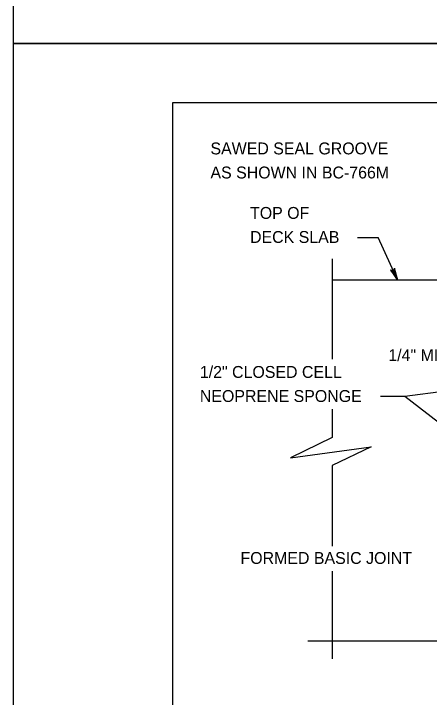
# Model space of a CAD drawing. Extents: x 636530 to 644067, y 294168 to 299122.
# Drawn here: x 638165.8 to 638270.5, y 298161.6 to 298334 of the extents above; entities that cross this region are included whole.
import ezdxf

# ---------------------------------------------------------------- set-up
doc = ezdxf.new("R2010")
doc.units = 0
doc.layers.add('1', color=7, linetype='Continuous')
doc.layers.add('PLT-BNDY', color=7, linetype='Continuous')

msp = doc.modelspace()

# ---------------------------------------------------------------- linework, layer by layer
at = {"layer": '1'}
for p, q in [((638991.78, 298311.48), (638205.78, 298311.48)), ((638205.78, 298311.48), (638205.78, 297747.48)), ((638252.45, 298277.53), (638257.65, 298277.53)), ((638262.52, 298266.86), (638257.65, 298277.53)), ((638246.03, 298272.15), (638246.03, 298246.88)), ((638246.03, 298266.86), (638300.88, 298266.86)), ((638264.36, 298237.58), (638291.74, 298241.08)), ((638258.22, 298237.58), (638264.36, 298237.58)), ((638264.36, 298237.58), (638291.74, 298216.36)), ((638246.03, 298234.23), (638246.03, 298227.12)), ((638246.03, 298227.12), (638235.59, 298222.01)), ((638235.59, 298222.01), (638255.88, 298224.77)), ((638255.88, 298224.77), (638246.03, 298220.08)), ((638246.03, 298220.08), (638246.03, 298199.75)), ((638246.03, 298193.42), (638246.03, 298171.31)), ((638239.95, 298175.87), (638281.25, 298175.87))]:
    msp.add_line(p, q, dxfattribs=at)
msp.add_lwpolyline([(638262.52, 298266.86), (638261.79, 298269.8), (638261.77, 298269.66), (638261.74, 298269.53), (638261.67, 298269.43), (638261.61, 298269.34), (638261.52, 298269.28), (638261.44, 298269.22), (638261.34, 298269.2), (638261.24, 298269.17), (638261.13, 298269.18), (638261.01, 298269.19), (638260.89, 298269.27), (638260.77, 298269.34), (638262.52, 298266.86), (638260.89, 298269.27), (638261.01, 298269.19), (638262.52, 298266.86), (638261.13, 298269.18), (638261.24, 298269.17), (638262.52, 298266.86), (638261.34, 298269.2), (638261.44, 298269.22), (638262.52, 298266.86), (638261.52, 298269.28), (638261.61, 298269.34), (638262.52, 298266.86), (638261.67, 298269.43), (638261.74, 298269.53), (638262.52, 298266.86), (638261.77, 298269.66)], dxfattribs=at)
at = {"layer": 'PLT-BNDY'}
for points in [[(638165.78, 298920.48), (639006.78, 298920.48), (639006.78, 298326.48), (638165.78, 298326.48)], [(638165.78, 298326.48), (639006.78, 298326.48), (639006.78, 297732.48), (638165.78, 297732.48)]]:
    msp.add_lwpolyline(points, close=True, dxfattribs=at)

# ---------------------------------------------------------------- texts
at = {"layer": '1'}
for s, p in [('SAWED SEAL GROOVE', (638215.38, 298298.5)), ('AS SHOWN IN BC-766M', (638215.38, 298292.43)), ('TOP OF', (638225.36, 298282.24)), ('DECK SLAB', (638225.36, 298276.17)), ('1/4" MIN.', (638260.22, 298246.39)), ('1/2" CLOSED CELL', (638212.71, 298242.15)), ('NEOPRENE SPONGE', (638212.71, 298236.08)), ('FORMED BASIC JOINT', (638222.95, 298195.25))]:
    msp.add_text(s, height=3, dxfattribs=at).set_placement(p)

doc.saveas('drawing.dxf')
